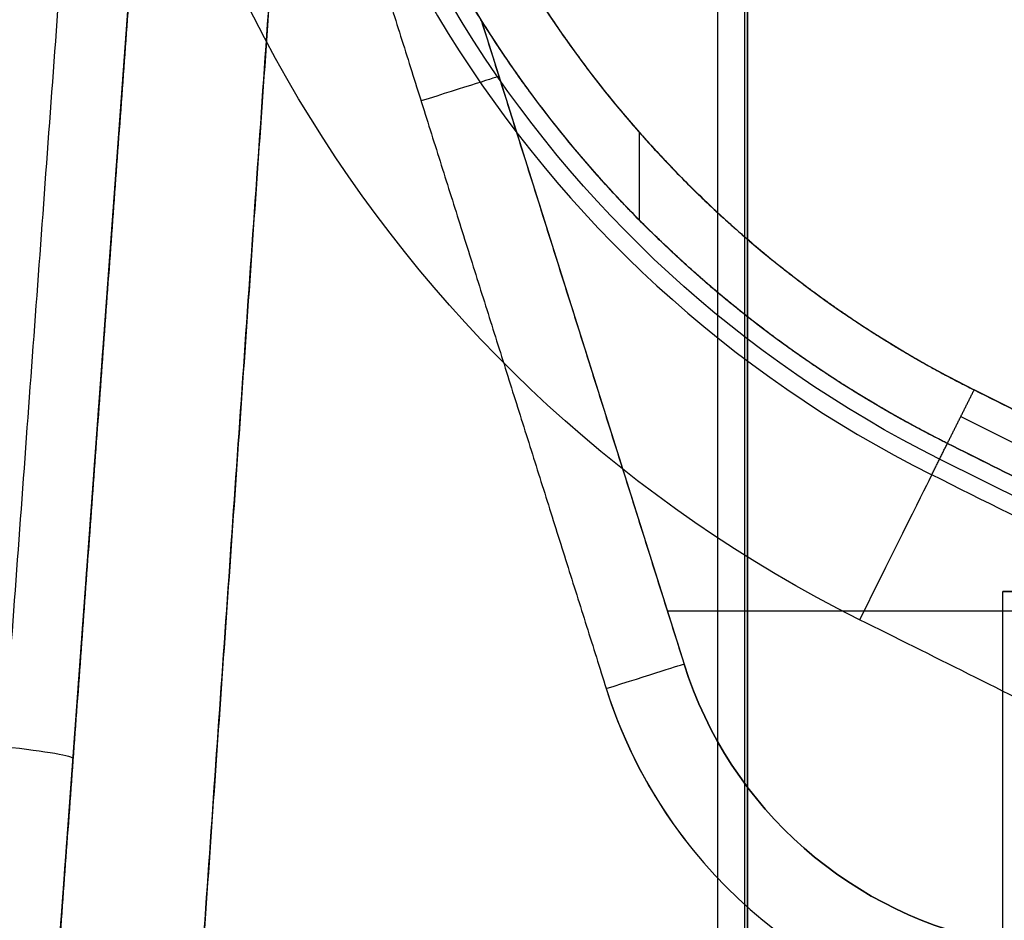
# Model space of a CAD drawing. Header units: millimetres. Extents: x -380 to 381, y -251 to 250.
# Tile 655 of 656: x 56 to 128, y 89 to 155. Entities that reach past the tile are written whole.
import ezdxf

# ---------------------------------------------------------------- set-up
doc = ezdxf.new("R2010")
doc.units = ezdxf.units.MM
doc.layers.add('Standard', color=18, linetype='Continuous', true_color=0x000000)

msp = doc.modelspace()

# ---------------------------------------------------------------- linework, layer by layer
at = {"layer": 'Standard', "color": 253, "true_color": 0xa1a1a1}
for p, q in [((48, -57.5, -92.68), (67.136, 203.083, -92.68)), ((107, -219, -29.85), (107, 197, -29.85)), ((109.2, -218.8, -29.75), (109.2, 196.8, -29.75)), ((89.596, 154.715, -156.25), (104.526, 107.362, -156.25)), ((101.229, 146.447, -172), (101.229, 140, -172)), ((101.229, 146.447, -164.5), (101.229, 140, -164.5)), ((97.061, 131.038, -155), (97.061, 131.038, -157.5)), ((339.654, 20.915, -171), (125.858, 127.51, -171)), ((339.654, 20.915, -167.25), (125.858, 127.51, -167.25)), ((124.876, 125.541, -172), (338.673, 18.947, -172)), ((124.876, 125.541, -164.5), (338.673, 18.947, -164.5)), ((337.119, 15.83, -181.743), (123.322, 122.425, -181.743)), ((127.981, 75.69, -103.15), (127.981, 112.7, -103.15)), ((103.291, 111.277, -157.5), (148.555, 111.277, -157.5)), ((127.981, 94.195, -99.8), (127.981, 94.195, -106.5)), ((69.473, 91.007, -146.5), (69.473, 91.007, -149))]:
    msp.add_line(p, q, dxfattribs=at)
at = {"layer": 'Standard', "color": 253, "true_color": 0xa1a1a1, "extrusion": (0, 0, -1)}
for centre, radius, start, end in [((-162, 200, 202), 99.873, 296.49995, 0.00001), ((-162, 200, 202), 99.873, 296.49995, 0.00002), ((-162, 200, 181.783), 86.688, 296.49995, 0.00002), ((-162, 200, 157.5), 85.4, 296.49994, 327.97616), ((-133.137, 116.383, 155), 30, 280, 342.5)]:
    msp.add_arc(centre, radius, start, end, dxfattribs=at)
at = {"layer": 'Standard', "color": 253, "true_color": 0xa1a1a1, "extrusion": (-7.85585e-08, -1.57564e-07, 1)}
msp.add_arc((162, 200, -191.566), 87.976, 179.99998, 243.50005, dxfattribs=at)
at = {"layer": 'Standard', "color": 253, "true_color": 0xa1a1a1}
for centre, radius, start, end in [((162, 200, -155.5), 85.4, 179.99998, 212.02384), ((162, 200, -170), 81, 179.99995, 243.50009), ((162, 200, -171), 81, 179.99995, 243.50009), ((162, 200, -170), 81, 179.99996, 243.50007), ((162, 200, -167.25), 81, 179.99996, 243.50007), ((133.137, 116.383, -157.5), 30, 197.5, 260), ((133.137, 116.383, -156.25), 30, 197.5, 260), ((133.137, 116.383, -149), 36, 197.5, 260), ((133.137, 116.383, -149), 36, 197.5, 217.56037)]:
    msp.add_arc(centre, radius, start, end, dxfattribs=at)
at = {"layer": 'Standard', "color": 253, "true_color": 0xa1a1a1, "extrusion": (0.300706, -0.953717, 0)}
msp.add_arc((125.972, -155, -116.243), 6, 0, 90, dxfattribs=at)
at = {"layer": 'Standard', "color": 253, "true_color": 0xa1a1a1, "extrusion": (-0.894935, 0.446197, -5.15421e-10)}
msp.add_arc((-151.398, -190, -55.74), 12, 187.50004, 270, dxfattribs=at)
at = {"layer": 'Standard', "color": 253, "true_color": 0xa1a1a1, "extrusion": (-0.300706, 0.953717, 1.06226e-11)}
msp.add_arc((-125.972, -155, 70.961), 6, 90, 180, dxfattribs=at)
at = {"layer": 'Standard', "color": 253, "true_color": 0xa1a1a1, "extrusion": (0.073142, 0.996006, -0.051215)}
msp.add_arc((-40.082, -42.391, 106.824), 12, 124.89233, 180, dxfattribs=at)
at = {"layer": 'Standard', "color": 253, "true_color": 0xa1a1a1}
for points in [[(48, 12.621, -33.417), (55.026, 108.292, -38.336), (62.051, 203.962, -43.256)], [(67.136, 203.083, -146.5), (57.568, 72.792, -146.5), (48, -57.5, -146.5)], [(52.049, -2.362, -42.521), (59.593, 100.361, -47.803), (67.136, 203.083, -53.085)], [(107, -219, -14), (107, -11, -14), (107, 197, -14)], [(107, -219, -45.7), (107, -11, -45.7), (107, 197, -45.7)], [(109, -219, -47.7), (109, -11, -47.7), (109, 197, -47.7)], [(109.2, 196.8, -14), (109.2, -11, -14), (109.2, -218.8, -14)], [(109.2, -218.8, -45.5), (109.2, -11, -45.5), (109.2, 196.8, -45.5)], [(62.2, -13, -146.5), (69.473, 91.007, -146.5), (76.746, 195.013, -146.5)], [(75.63, 179.055, -149), (68.915, 83.028, -149), (62.2, -13, -149)], [(75.63, 179.055, -149), (87.217, 142.306, -149), (98.804, 105.558, -149)], [(89.596, 154.715, -157.5), (97.061, 131.038, -157.5), (104.526, 107.362, -157.5)], [(89.596, 154.715, -157.5), (89.596, 154.715, -156.25), (89.596, 154.715, -155)], [(89.596, 154.715, -155), (97.061, 131.038, -155), (104.526, 107.362, -155)], [(123.895, 123.573, -172), (124.876, 125.541, -172), (125.858, 127.51, -172)], [(123.895, 123.573, -164.5), (124.876, 125.541, -164.5), (125.858, 127.51, -164.5)], [(125.858, 127.51, -170), (232.756, 74.213, -170), (339.654, 20.915, -170)], [(125.858, 127.51, -172), (232.756, 74.213, -172), (339.654, 20.915, -172)], [(125.858, 127.51, -172), (125.858, 127.51, -171), (125.858, 127.51, -170)], [(125.858, 127.51, -164.5), (232.756, 74.213, -164.5), (339.654, 20.915, -164.5)], [(125.858, 127.51, -164.5), (125.858, 127.51, -167.25), (125.858, 127.51, -170)], [(125.858, 127.51, -170), (232.756, 74.213, -170), (339.654, 20.915, -170)], [(122.745, 121.267, -191.566), (123.32, 122.42, -181.783), (123.895, 123.573, -172)], [(337.691, 16.978, -172), (230.793, 70.275, -172), (123.895, 123.573, -172)], [(123.895, 123.573, -164.5), (230.793, 70.275, -164.5), (337.691, 16.978, -164.5)], [(123.895, 123.573, -157.5), (123.895, 123.573, -161), (123.895, 123.573, -164.5)], [(235.678, 67.84, -157.5), (179.786, 95.706, -157.5), (123.895, 123.573, -157.5)], [(305.538, 30.13, -191.566), (214.142, 75.699, -191.566), (122.745, 121.267, -191.566)], [(127.981, 112.7, -106.5), (129.489, 112.7, -106.5), (130.998, 112.7, -106.5)], [(127.981, 112.7, -99.8), (127.981, 112.7, -103.15), (127.981, 112.7, -106.5)], [(131.173, 112.7, -99.8), (129.577, 112.7, -99.8), (127.981, 112.7, -99.8)], [(127.981, 75.69, -106.5), (127.981, 94.195, -106.5), (127.981, 112.7, -106.5)], [(127.981, 75.69, -99.8), (127.981, 94.195, -99.8), (127.981, 112.7, -99.8)], [(245.628, 46.706, -202), (181.533, 78.663, -202), (117.437, 110.62, -202)], [(104.526, 107.362, -155), (104.526, 107.362, -156.25), (104.526, 107.362, -157.5)]]:
    msp.add_open_spline(points, degree=2, dxfattribs=at)
at = {"layer": 'Standard', "color": 253, "true_color": 0xa1a1a1, "extrusion": (1.76054e-08, -2.845e-08, 1)}
msp.add_open_spline([(123.895, 123.573, -172), (116.869, 127.075, -172), (110.246, 131.386, -172), (104.15, 136.441, -172), (93.228, 147.861, -172), (85.182, 161.459, -172), (81.96, 168.694, -172), (78.627, 179.337, -172), (77.058, 190.319, -172), (76.753, 193.54, -172), (76.6, 196.77, -172), (76.6, 200, -172)], degree=5, knots=[0, 0, 0, 0, 0, 0, 39.450637, 39.450637, 39.450637, 78.906921, 78.906921, 78.906921, 95.139369, 95.139369, 95.139369, 95.139369, 95.139369, 95.139369], dxfattribs=at)
at = {"layer": 'Standard', "color": 253, "true_color": 0xa1a1a1}
for points, knots in [([(123.895, 123.573, -164.5), (117.409, 126.806, -164.5), (111.267, 130.727, -164.5), (105.565, 135.288, -164.5), (95.217, 145.548, -164.5), (87.251, 157.75, -164.5), (83.932, 164.253, -164.5), (79.733, 175.226, -164.5), (77.465, 186.713, -164.5), (76.888, 191.125, -164.5), (76.6, 195.563, -164.5), (76.6, 200, -164.5)], [-95.072633, -95.072633, -95.072633, -95.072633, -95.072633, -95.072633, -58.681121, -58.681121, -58.681121, -22.284082, -22.284082, -22.284082, 0, 0, 0, 0, 0, 0]), ([(81, 200, -172), (81, 197.335, -172), (81.11, 194.671, -172), (81.329, 192.012, -172), (82.599, 181.771, -172), (85.487, 171.8, -172), (88.495, 164.694, -172), (96.13, 151.327, -172), (106.666, 140.103, -172), (112.576, 135.141, -172), (119.016, 130.922, -172), (125.858, 127.51, -172)], [0, 0, 0, 0, 0, 0, 13.394297, 13.394297, 13.394297, 51.832538, 51.832538, 51.832538, 90.265429, 90.265429, 90.265429, 90.265429, 90.265429, 90.265429]), ([(81, 200, -164.5), (81, 196.16, -164.5), (81.228, 192.319, -164.5), (81.683, 188.497, -164.5), (83.614, 177.752, -164.5), (87.327, 167.439, -164.5), (90.452, 161.048, -164.5), (98.043, 149.053, -164.5), (108.039, 138.971, -164.5), (113.569, 134.496, -164.5), (119.542, 130.659, -164.5), (125.858, 127.51, -164.5)], [-90.191901, -90.191901, -90.191901, -90.191901, -90.191901, -90.191901, -70.902837, -70.902837, -70.902837, -35.448699, -35.448699, -35.448699, 0, 0, 0, 0, 0, 0])]:
    msp.add_open_spline(points, degree=5, knots=knots, dxfattribs=at)

doc.saveas('drawing.dxf')
